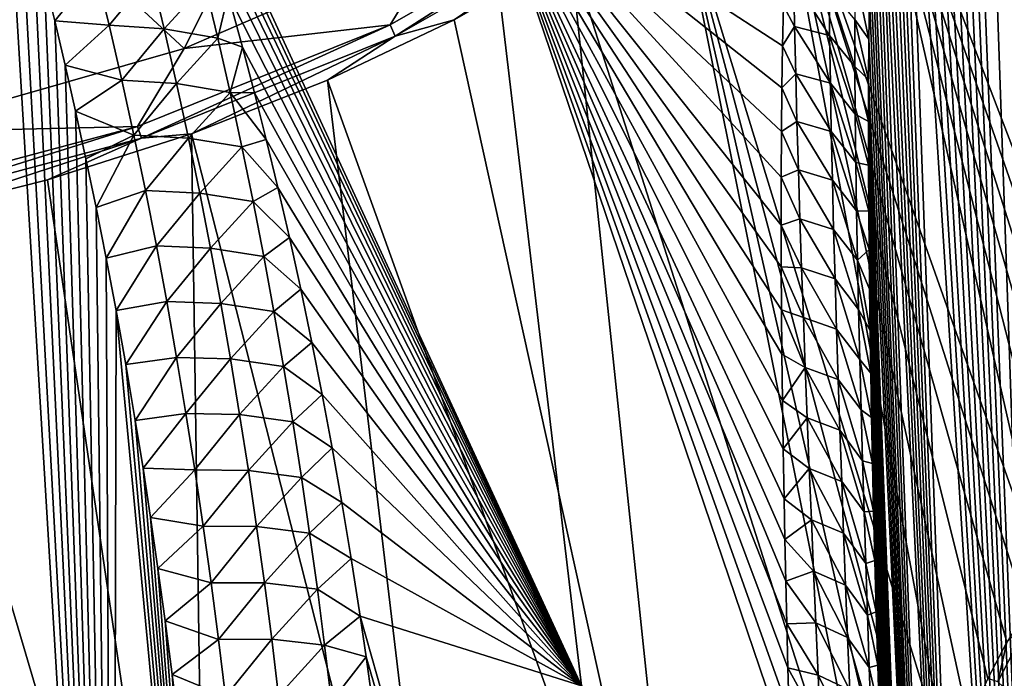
# Model space of a CAD drawing. Header units: metres. Extents: x -109 to 109, y -452 to 89.
# Tile 322 of 656: x -70 to -61, y -39 to -33. Entities that reach past the tile are written whole.
import ezdxf

# ---------------------------------------------------------------- set-up
doc = ezdxf.new("R2010")
doc.units = ezdxf.units.M
doc.layers.add('solid_K244270000C71_000', color=7, linetype='CONTINUOUS')

msp = doc.modelspace()

# ---------------------------------------------------------------- linework, layer by layer
at = {"layer": 'solid_K244270000C71_000'}
for points in [[(-58.97718, -55.41444, 51.15097), (-60.784069, -27.051796, 32.410179), (-60.918869, -27.116676, 32.857018)], [(-58.97718, -55.41444, 51.15097), (-60.652023, -27.033022, 32.029694), (-60.784069, -27.051796, 32.410179)], [(-59.983658, -54.149315, 52.726425), (-60.918869, -27.116676, 32.857018), (-61.053993, -27.238358, 33.376858)], [(-59.983658, -54.149315, 52.726425), (-58.97718, -55.41444, 51.15097), (-60.918869, -27.116676, 32.857018)], [(-59.983658, -54.149315, 52.726425), (-61.053993, -27.238358, 33.376858), (-61.120846, -27.323374, 33.665585)], [(-59.983658, -54.149315, 52.726425), (-61.120846, -27.323374, 33.665585), (-61.186813, -27.426901, 33.975063)], [(-59.983658, -54.149315, 52.726425), (-61.186813, -27.426901, 33.975063), (-61.251663, -27.549658, 34.30579)], [(-59.983658, -54.149315, 52.726425), (-61.251663, -27.549658, 34.30579), (-61.315083, -27.693823, 34.659233)], [(-59.983658, -54.149315, 52.726425), (-61.315083, -27.693823, 34.659233), (-61.376804, -27.860596, 35.036179)], [(-57.387562, -36.622383, 20.337025), (-60.989326, -28.591896, 14.632789), (-60.648296, -27.760229, 15.820533)], [(-59.983658, -54.149315, 52.726425), (-61.376804, -27.860596, 35.036179), (-61.436539, -28.051516, 35.437614)], [(-59.983658, -54.149315, 52.726425), (-61.436539, -28.051516, 35.437614), (-61.493973, -28.269049, 35.8652)], [(-59.983658, -54.149315, 52.726425), (-61.493973, -28.269049, 35.8652), (-61.548855, -28.514141, 36.31958)], [(-59.983658, -54.149315, 52.726425), (-61.548855, -28.514141, 36.31958), (-61.600842, -28.789848, 36.80278)], [(-58.252071, -37.634079, 18.09845), (-61.462685, -29.401968, 13.475886), (-60.989326, -28.591896, 14.632789)], [(-57.996342, -37.819832, 18.604387), (-58.252071, -37.634079, 18.09845), (-60.989326, -28.591896, 14.632789)], [(-57.387562, -36.622383, 20.337025), (-57.996342, -37.819832, 18.604387), (-60.989326, -28.591896, 14.632789)], [(-60.744415, -52.589005, 54.250748), (-61.600842, -28.789848, 36.80278), (-61.649651, -29.09783, 37.315857)], [(-60.744415, -52.589005, 54.250748), (-59.983658, -54.149315, 52.726425), (-61.600842, -28.789848, 36.80278)], [(-60.744415, -52.589005, 54.250748), (-61.649651, -29.09783, 37.315857), (-61.680264, -29.322237, 37.675247)], [(-60.744415, -52.589005, 54.250748), (-61.680264, -29.322237, 37.675247), (-61.709232, -29.562708, 38.049004)], [(-59.316936, -37.364437, 16.157684), (-62.064339, -30.183531, 12.359697), (-61.462685, -29.401968, 13.475886)], [(-59.08535, -37.347527, 16.555151), (-59.316936, -37.364437, 16.157684), (-61.462685, -29.401968, 13.475886)], [(-58.833576, -37.379452, 17.003521), (-59.08535, -37.347527, 16.555151), (-61.462685, -29.401968, 13.475886)], [(-58.557526, -37.470284, 17.513361), (-58.833576, -37.379452, 17.003521), (-61.462685, -29.401968, 13.475886)], [(-58.252071, -37.634079, 18.09845), (-58.557526, -37.470284, 17.513361), (-61.462685, -29.401968, 13.475886)], [(-60.744415, -52.589005, 54.250748), (-61.709232, -29.562708, 38.049004), (-61.736408, -29.820881, 38.438137)], [(-60.744415, -52.589005, 54.250748), (-61.736408, -29.820881, 38.438137), (-61.761772, -30.096169, 38.842285)], [(-60.744415, -52.589005, 54.250748), (-61.761772, -30.096169, 38.842285), (-61.785133, -30.390995, 39.262897)], [(-60.288506, -38.007084, 14.675089), (-62.78915, -30.92992, 11.293743), (-62.064339, -30.183531, 12.359697)], [(-60.10989, -37.809643, 14.922018), (-60.288506, -38.007084, 14.675089), (-62.064339, -30.183531, 12.359697)], [(-59.926003, -37.64687, 15.189382), (-60.10989, -37.809643, 14.922018), (-62.064339, -30.183531, 12.359697)], [(-59.734192, -37.517895, 15.481319), (-59.926003, -37.64687, 15.189382), (-62.064339, -30.183531, 12.359697)], [(-59.53212, -37.422665, 15.802161), (-59.734192, -37.517895, 15.481319), (-62.064339, -30.183531, 12.359697)], [(-59.316936, -37.364437, 16.157684), (-59.53212, -37.422665, 15.802161), (-62.064339, -30.183531, 12.359697)], [(-60.744415, -52.589005, 54.250748), (-61.785133, -30.390995, 39.262897), (-61.806454, -30.705305, 39.699955)], [(-64.485153, -38.917652, 52.655235), (-65.378853, -31.367165, 45.478733), (-68.362541, -30.517717, 46.628994)], [(-68.217751, -30.934954, 47.009052), (-64.485153, -38.917652, 52.655235), (-68.362541, -30.517717, 46.628994)], [(-61.027714, -51.695942, 54.988487), (-61.806454, -30.705305, 39.699955), (-61.825619, -31.040216, 40.154068)], [(-61.027714, -51.695942, 54.988487), (-60.744415, -52.589005, 54.250748), (-61.806454, -30.705305, 39.699955)], [(-68.217751, -30.934954, 47.009052), (-68.082031, -31.344378, 47.380863), (-64.485153, -38.917652, 52.655235)], [(-61.162048, -39.693371, 13.700089), (-63.630939, -31.634766, 10.28712), (-62.78915, -30.92992, 11.293743)], [(-60.985683, -39.236141, 13.859123), (-61.162048, -39.693371, 13.700089), (-62.78915, -30.92992, 11.293743)], [(-60.81118, -38.849228, 14.037766), (-60.985683, -39.236141, 13.859123), (-62.78915, -30.92992, 11.293743)], [(-60.637535, -38.52132, 14.233883), (-60.81118, -38.849228, 14.037766), (-62.78915, -30.92992, 11.293743)], [(-60.463722, -38.24271, 14.446308), (-60.637535, -38.52132, 14.233883), (-62.78915, -30.92992, 11.293743)], [(-60.288506, -38.007084, 14.675089), (-60.463722, -38.24271, 14.446308), (-62.78915, -30.92992, 11.293743)], [(-61.027714, -51.695942, 54.988487), (-61.825619, -31.040216, 40.154068), (-61.842449, -31.398016, 40.626537)], [(-69.806503, -47.888908, 59.756741), (-68.721283, -47.246174, 59.869385), (-69.686241, -31.245731, 47.276157)], [(-68.721283, -47.246174, 59.869385), (-69.563271, -31.682528, 47.668945), (-69.686241, -31.245731, 47.276157)], [(-68.077255, -33.154934, 6.608429), (-69.17234, -32.140228, 8.057579), (-67.122551, -31.252369, 9.325576)], [(-65.720901, -32.134308, 8.066035), (-68.077255, -33.154934, 6.608429), (-67.122551, -31.252369, 9.325576)], [(-68.082031, -31.344378, 47.380863), (-67.947212, -31.769817, 47.765919), (-64.485153, -38.917652, 52.655235)], [(-62.666344, -33.131886, 44.812553), (-62.658836, -32.769711, 44.372684), (-65.378853, -31.367165, 45.478733)], [(-62.671951, -33.511009, 45.264343), (-62.666344, -33.131886, 44.812553), (-65.378853, -31.367165, 45.478733)], [(-62.676228, -33.90601, 45.726959), (-62.671951, -33.511009, 45.264343), (-65.378853, -31.367165, 45.478733)], [(-62.678753, -34.318737, 46.201557), (-62.676228, -33.90601, 45.726959), (-65.378853, -31.367165, 45.478733)], [(-62.679092, -34.75119, 46.689362), (-62.678753, -34.318737, 46.201557), (-65.378853, -31.367165, 45.478733)], [(-62.677757, -35.127048, 47.10601), (-62.679092, -34.75119, 46.689362), (-65.378853, -31.367165, 45.478733)], [(-62.675468, -35.515816, 47.530769), (-62.677757, -35.127048, 47.10601), (-65.378853, -31.367165, 45.478733)], [(-62.671959, -35.918728, 47.964352), (-62.675468, -35.515816, 47.530769), (-65.378853, -31.367165, 45.478733)], [(-62.66695, -36.337139, 48.407501), (-62.671959, -35.918728, 47.964352), (-65.378853, -31.367165, 45.478733)], [(-62.660172, -36.772415, 48.860947), (-62.66695, -36.337139, 48.407501), (-65.378853, -31.367165, 45.478733)], [(-62.651932, -37.225395, 49.325397), (-62.660172, -36.772415, 48.860947), (-65.378853, -31.367165, 45.478733)], [(-62.644699, -37.592632, 49.696846), (-62.651932, -37.225395, 49.325397), (-65.378853, -31.367165, 45.478733)], [(-62.636719, -37.969933, 50.073803), (-62.644699, -37.592632, 49.696846), (-65.378853, -31.367165, 45.478733)], [(-62.627914, -38.356869, 50.455521), (-62.636719, -37.969933, 50.073803), (-65.378853, -31.367165, 45.478733)], [(-62.618195, -38.752995, 50.841263), (-62.627914, -38.356869, 50.455521), (-65.378853, -31.367165, 45.478733)], [(-62.607464, -39.157997, 51.230423), (-62.618195, -38.752995, 50.841263), (-65.378853, -31.367165, 45.478733)], [(-62.595818, -39.57428, 51.62524), (-62.607464, -39.157997, 51.230423), (-65.378853, -31.367165, 45.478733)], [(-64.485153, -38.917652, 52.655235), (-62.595818, -39.57428, 51.62524), (-65.378853, -31.367165, 45.478733)], [(-61.027714, -51.695942, 54.988487), (-61.842449, -31.398016, 40.626537), (-61.856956, -31.777876, 41.11689)], [(-68.721283, -47.246174, 59.869385), (-69.441368, -32.138092, 48.076645), (-69.563271, -31.682528, 47.668945)], [(-61.65995, -41.459511, 13.406424), (-64.58252, -32.292053, 9.348413), (-63.630939, -31.634766, 10.28712)], [(-61.521549, -40.883396, 13.460057), (-61.65995, -41.459511, 13.406424), (-63.630939, -31.634766, 10.28712)], [(-61.340626, -40.236248, 13.564997), (-61.521549, -40.883396, 13.460057), (-63.630939, -31.634766, 10.28712)], [(-61.162048, -39.693371, 13.700089), (-61.340626, -40.236248, 13.564997), (-63.630939, -31.634766, 10.28712)], [(-67.947212, -31.769817, 47.765919), (-67.813263, -32.2104, 48.162846), (-64.485153, -38.917652, 52.655235)], [(-61.027714, -51.695942, 54.988487), (-61.856956, -31.777876, 41.11689), (-61.866177, -32.079227, 41.497433)], [(-66.215431, -32.941139, 8.10292), (-64.243263, -31.80995, 9.718427), (-66.168213, -33.042389, 8.105195)], [(-65.720901, -32.134308, 8.066035), (-64.243263, -31.80995, 9.718427), (-66.215431, -32.941139, 8.10292)], [(-64.243263, -31.80995, 9.718427), (-64.18705, -31.906044, 9.728065), (-66.168213, -33.042389, 8.105195)], [(-64.18705, -31.906044, 9.728065), (-65.635773, -32.896179, 8.485635), (-66.168213, -33.042389, 8.105195)], [(-64.18705, -31.906044, 9.728065), (-64.58252, -32.292053, 9.348413), (-65.635773, -32.896179, 8.485635)], [(-68.721283, -47.246174, 59.869385), (-69.344467, -32.515583, 48.413246), (-69.441368, -32.138092, 48.076645)], [(-65.720901, -32.134308, 8.066035), (-66.215431, -32.941139, 8.10292), (-68.077255, -33.154934, 6.608429)], [(-61.027714, -51.695942, 54.988487), (-61.866177, -32.079227, 41.497433), (-61.873913, -32.395367, 41.889305)], [(-70.720398, -33.909805, 5.530361), (-71.47168, -32.796944, 7.119696), (-69.17234, -32.140228, 8.057579)], [(-68.077255, -33.154934, 6.608429), (-70.720398, -33.909805, 5.530361), (-69.17234, -32.140228, 8.057579)], [(-67.813263, -32.2104, 48.162846), (-67.680504, -32.667675, 48.573082), (-64.485153, -38.917652, 52.655235)], [(-63.504322, -42.545227, 11.878324), (-65.635773, -32.896179, 8.485635), (-64.58252, -32.292053, 9.348413)], [(-61.65995, -41.459511, 13.406424), (-63.504322, -42.545227, 11.878324), (-64.58252, -32.292053, 9.348413)], [(-61.027714, -51.695942, 54.988487), (-61.873913, -32.395367, 41.889305), (-61.880219, -32.72543, 42.292042)], [(-68.874458, -32.450161, 48.542538), (-69.344467, -32.515583, 48.413246), (-69.248093, -32.904442, 48.758976)], [(-68.874458, -32.450161, 48.542538), (-69.248093, -32.904442, 48.758976), (-68.754608, -32.944324, 48.985447)], [(-68.874458, -32.450161, 48.542538), (-68.754608, -32.944324, 48.985447), (-68.37619, -32.487015, 48.615589)], [(-68.754608, -32.944324, 48.985447), (-68.258255, -32.977989, 49.059547), (-68.37619, -32.487015, 48.615589)], [(-67.890953, -32.5742, 48.582813), (-68.37619, -32.487015, 48.615589), (-68.258255, -32.977989, 49.059547)], [(-62.013462, -32.892189, 43.205723), (-61.884968, -33.071247, 42.706547), (-62.01244, -32.471352, 42.703152)], [(-62.01244, -32.471352, 42.703152), (-61.884968, -33.071247, 42.706547), (-61.880219, -32.72543, 42.292042)], [(-68.721283, -47.246174, 59.869385), (-69.248093, -32.904442, 48.758976), (-69.344467, -32.515583, 48.413246)], [(-67.890953, -32.5742, 48.582813), (-68.258255, -32.977989, 49.059547), (-67.773682, -33.062538, 49.028236)], [(-67.890953, -32.5742, 48.582813), (-67.773682, -33.062538, 49.028236), (-67.680504, -32.667675, 48.573082)], [(-62.557713, -32.954704, 44.46542), (-62.565968, -32.530727, 43.967609), (-62.658836, -32.769711, 44.372684)], [(-62.240566, -33.037357, 44.019821), (-62.565968, -32.530727, 43.967609), (-62.557713, -32.954704, 44.46542)], [(-62.240566, -33.037357, 44.019821), (-62.245304, -32.610477, 43.518211), (-62.565968, -32.530727, 43.967609)], [(-67.773682, -33.062538, 49.028236), (-67.549294, -33.143318, 48.998158), (-67.680504, -32.667675, 48.573082)], [(-67.680504, -32.667675, 48.573082), (-67.549294, -33.143318, 48.998158), (-64.485153, -38.917652, 52.655235)], [(-62.01228, -33.318058, 43.704098), (-62.245304, -32.610477, 43.518211), (-62.240566, -33.037357, 44.019821)], [(-62.01228, -33.318058, 43.704098), (-62.013462, -32.892189, 43.205723), (-62.245304, -32.610477, 43.518211)], [(-61.027714, -51.695942, 54.988487), (-61.880219, -32.72543, 42.292042), (-61.884968, -33.071247, 42.706547)], [(-62.557713, -32.954704, 44.46542), (-62.658836, -32.769711, 44.372684), (-62.666344, -33.131886, 44.812553)], [(-68.721283, -47.246174, 59.869385), (-69.15258, -33.306007, 49.114635), (-69.248093, -32.904442, 48.758976)], [(-68.754608, -32.944324, 48.985447), (-69.248093, -32.904442, 48.758976), (-69.15258, -33.306007, 49.114635)], [(-63.504322, -42.545227, 11.878324), (-66.781723, -33.441986, 7.706139), (-65.635773, -32.896179, 8.485635)], [(-66.168213, -33.042389, 8.105195), (-65.635773, -32.896179, 8.485635), (-66.781723, -33.441986, 7.706139)], [(-62.013462, -32.892189, 43.205723), (-61.888058, -33.434364, 43.133575), (-61.884968, -33.071247, 42.706547)], [(-62.01228, -33.318058, 43.704098), (-61.888058, -33.434364, 43.133575), (-62.013462, -32.892189, 43.205723)], [(-68.754608, -32.944324, 48.985447), (-69.15258, -33.306007, 49.114635), (-68.640305, -33.440388, 49.42778)], [(-68.754608, -32.944324, 48.985447), (-68.640305, -33.440388, 49.42778), (-68.258255, -32.977989, 49.059547)], [(-68.640305, -33.440388, 49.42778), (-68.145767, -33.47081, 49.50272), (-68.258255, -32.977989, 49.059547)], [(-68.500099, -33.858704, 6.792501), (-66.215431, -32.941139, 8.10292), (-68.463295, -33.964146, 6.788789)], [(-68.077255, -33.154934, 6.608429), (-66.215431, -32.941139, 8.10292), (-68.500099, -33.858704, 6.792501)], [(-66.215431, -32.941139, 8.10292), (-66.168213, -33.042389, 8.105195), (-68.463295, -33.964146, 6.788789)], [(-67.773682, -33.062538, 49.028236), (-68.258255, -32.977989, 49.059547), (-68.145767, -33.47081, 49.50272)], [(-62.547768, -33.38316, 44.958847), (-62.557713, -32.954704, 44.46542), (-62.666344, -33.131886, 44.812553)], [(-62.233944, -33.468948, 44.517124), (-62.557713, -32.954704, 44.46542), (-62.547768, -33.38316, 44.958847)], [(-62.233944, -33.468948, 44.517124), (-62.240566, -33.037357, 44.019821), (-62.557713, -32.954704, 44.46542)], [(-66.168213, -33.042389, 8.105195), (-68.010597, -33.924824, 7.016579), (-68.463295, -33.964146, 6.788789)], [(-67.773682, -33.062538, 49.028236), (-68.145767, -33.47081, 49.50272), (-67.661842, -33.552696, 49.472694)], [(-66.168213, -33.042389, 8.105195), (-66.781723, -33.441986, 7.706139), (-68.010597, -33.924824, 7.016579)], [(-67.773682, -33.062538, 49.028236), (-67.661842, -33.552696, 49.472694), (-67.549294, -33.143318, 48.998158)], [(-62.009087, -33.748722, 44.198402), (-62.240566, -33.037357, 44.019821), (-62.233944, -33.468948, 44.517124)], [(-62.009087, -33.748722, 44.198402), (-62.01228, -33.318058, 43.704098), (-62.240566, -33.037357, 44.019821)], [(-61.027714, -51.695942, 54.988487), (-61.884968, -33.071247, 42.706547), (-61.888058, -33.434364, 43.133575)], [(-68.077255, -33.154934, 6.608429), (-68.500099, -33.858704, 6.792501), (-70.720398, -33.909805, 5.530361)], [(-67.661842, -33.552696, 49.472694), (-67.441284, -33.553997, 49.363739), (-67.549294, -33.143318, 48.998158)], [(-67.549294, -33.143318, 48.998158), (-67.441284, -33.553997, 49.363739), (-64.485153, -38.917652, 52.655235)], [(-62.547768, -33.38316, 44.958847), (-62.666344, -33.131886, 44.812553), (-62.671951, -33.511009, 45.264343)], [(-68.721283, -47.246174, 59.869385), (-69.058281, -33.721615, 49.481018), (-69.15258, -33.306007, 49.114635)], [(-68.640305, -33.440388, 49.42778), (-69.15258, -33.306007, 49.114635), (-69.058281, -33.721615, 49.481018)], [(-62.536304, -33.815899, 45.448048), (-62.547768, -33.38316, 44.958847), (-62.671951, -33.511009, 45.264343)], [(-62.225613, -33.905033, 45.010254), (-62.547768, -33.38316, 44.958847), (-62.536304, -33.815899, 45.448048)], [(-62.225613, -33.905033, 45.010254), (-62.233944, -33.468948, 44.517124), (-62.547768, -33.38316, 44.958847)], [(-62.01228, -33.318058, 43.704098), (-61.889591, -33.813335, 43.572445), (-61.888058, -33.434364, 43.133575)], [(-62.009087, -33.748722, 44.198402), (-61.889591, -33.813335, 43.572445), (-62.01228, -33.318058, 43.704098)], [(-68.640305, -33.440388, 49.42778), (-69.058281, -33.721615, 49.481018), (-68.531334, -33.938301, 49.869461)], [(-68.640305, -33.440388, 49.42778), (-68.531334, -33.938301, 49.869461), (-68.145767, -33.47081, 49.50272)], [(-68.531334, -33.938301, 49.869461), (-68.038551, -33.965446, 49.945049), (-68.145767, -33.47081, 49.50272)], [(-67.661842, -33.552696, 49.472694), (-68.145767, -33.47081, 49.50272), (-68.038551, -33.965446, 49.945049)], [(-65.583885, -43.466705, 10.562316), (-68.010597, -33.924824, 7.016579), (-66.781723, -33.441986, 7.706139)], [(-63.504322, -42.545227, 11.878324), (-65.583885, -43.466705, 10.562316), (-66.781723, -33.441986, 7.706139)], [(-62.004059, -34.183956, 44.688744), (-62.233944, -33.468948, 44.517124), (-62.225613, -33.905033, 45.010254)], [(-62.004059, -34.183956, 44.688744), (-62.009087, -33.748722, 44.198402), (-62.233944, -33.468948, 44.517124)], [(-61.242725, -50.725632, 55.706089), (-61.888058, -33.434364, 43.133575), (-61.889591, -33.813335, 43.572445)], [(-61.242725, -50.725632, 55.706089), (-61.027714, -51.695942, 54.988487), (-61.888058, -33.434364, 43.133575)], [(-67.661842, -33.552696, 49.472694), (-68.038551, -33.965446, 49.945049), (-67.555252, -34.044643, 49.916138)], [(-67.661842, -33.552696, 49.472694), (-67.33445, -33.976688, 49.738232), (-67.441284, -33.553997, 49.363739)], [(-67.661842, -33.552696, 49.472694), (-67.555252, -34.044643, 49.916138), (-67.33445, -33.976688, 49.738232)], [(-67.441284, -33.553997, 49.363739), (-67.33445, -33.976688, 49.738232), (-64.485153, -38.917652, 52.655235)], [(-62.536304, -33.815899, 45.448048), (-62.671951, -33.511009, 45.264343), (-62.676228, -33.90601, 45.726959)], [(-68.721283, -47.246174, 59.869385), (-68.96508, -34.150909, 49.857906), (-69.058281, -33.721615, 49.481018)], [(-68.531334, -33.938301, 49.869461), (-69.058281, -33.721615, 49.481018), (-68.96508, -34.150909, 49.857906)], [(-62.523476, -34.252739, 45.933155), (-62.536304, -33.815899, 45.448048), (-62.676228, -33.90601, 45.726959)], [(-62.21574, -34.345406, 45.499344), (-62.536304, -33.815899, 45.448048), (-62.523476, -34.252739, 45.933155)], [(-62.21574, -34.345406, 45.499344), (-62.225613, -33.905033, 45.010254), (-62.536304, -33.815899, 45.448048)], [(-62.009087, -33.748722, 44.198402), (-61.889458, -34.209705, 44.023838), (-61.889591, -33.813335, 43.572445)], [(-62.004059, -34.183956, 44.688744), (-61.889458, -34.209705, 44.023838), (-62.009087, -33.748722, 44.198402)], [(-61.242725, -50.725632, 55.706089), (-61.889591, -33.813335, 43.572445), (-61.889458, -34.209705, 44.023838)], [(-71.02784, -34.534767, 5.826985), (-68.500099, -33.858704, 6.792501), (-71.002571, -34.643307, 5.818845)], [(-70.720398, -33.909805, 5.530361), (-68.500099, -33.858704, 6.792501), (-71.02784, -34.534767, 5.826985)], [(-68.500099, -33.858704, 6.792501), (-68.463295, -33.964146, 6.788789), (-71.002571, -34.643307, 5.818845)], [(-62.523476, -34.252739, 45.933155), (-62.676228, -33.90601, 45.726959), (-62.678753, -34.318737, 46.201557)], [(-61.997372, -34.623543, 45.17524), (-62.225613, -33.905033, 45.010254), (-62.21574, -34.345406, 45.499344)], [(-61.997372, -34.623543, 45.17524), (-62.004059, -34.183956, 44.688744), (-62.225613, -33.905033, 45.010254)], [(-68.463295, -33.964146, 6.788789), (-70.674515, -34.685658, 5.929994), (-71.002571, -34.643307, 5.818845)], [(-68.463295, -33.964146, 6.788789), (-69.31189, -34.340561, 6.422843), (-70.674515, -34.685658, 5.929994)], [(-67.859665, -44.220345, 9.486009), (-69.31189, -34.340561, 6.422843), (-68.010597, -33.924824, 7.016579)], [(-68.463295, -33.964146, 6.788789), (-68.010597, -33.924824, 7.016579), (-69.31189, -34.340561, 6.422843)], [(-68.531334, -33.938301, 49.869461), (-68.96508, -34.150909, 49.857906), (-68.872742, -34.593063, 50.244781)], [(-68.531334, -33.938301, 49.869461), (-68.872742, -34.593063, 50.244781), (-68.427536, -34.43803, 50.310421)], [(-68.531334, -33.938301, 49.869461), (-68.427536, -34.43803, 50.310421), (-68.038551, -33.965446, 49.945049)], [(-68.427536, -34.43803, 50.310421), (-67.936432, -34.461864, 50.386475), (-68.038551, -33.965446, 49.945049)], [(-67.555252, -34.044643, 49.916138), (-68.038551, -33.965446, 49.945049), (-67.936432, -34.461864, 50.386475)], [(-65.583885, -43.466705, 10.562316), (-67.859665, -44.220345, 9.486009), (-68.010597, -33.924824, 7.016579)], [(-67.555252, -34.044643, 49.916138), (-67.228996, -34.412598, 50.122726), (-67.33445, -33.976688, 49.738232)], [(-67.33445, -33.976688, 49.738232), (-67.228996, -34.412598, 50.122726), (-64.485153, -38.917652, 52.655235)], [(-67.555252, -34.044643, 49.916138), (-67.936432, -34.461864, 50.386475), (-67.453735, -34.538361, 50.358521)], [(-67.555252, -34.044643, 49.916138), (-67.453735, -34.538361, 50.358521), (-67.228996, -34.412598, 50.122726)], [(-68.721283, -47.246174, 59.869385), (-68.872742, -34.593063, 50.244781), (-68.96508, -34.150909, 49.857906)], [(-62.004059, -34.183956, 44.688744), (-61.887535, -34.625828, 44.488827), (-61.889458, -34.209705, 44.023838)], [(-61.997372, -34.623543, 45.17524), (-61.887535, -34.625828, 44.488827), (-62.004059, -34.183956, 44.688744)], [(-62.509415, -34.693542, 46.414276), (-62.523476, -34.252739, 45.933155), (-62.678753, -34.318737, 46.201557)], [(-62.204468, -34.789902, 45.984505), (-62.523476, -34.252739, 45.933155), (-62.509415, -34.693542, 46.414276)], [(-62.204468, -34.789902, 45.984505), (-62.21574, -34.345406, 45.499344), (-62.523476, -34.252739, 45.933155)], [(-61.242725, -50.725632, 55.706089), (-61.889458, -34.209705, 44.023838), (-61.887535, -34.625828, 44.488827)], [(-67.859665, -44.220345, 9.486009), (-70.674515, -34.685658, 5.929994), (-69.31189, -34.340561, 6.422843)], [(-62.509415, -34.693542, 46.414276), (-62.678753, -34.318737, 46.201557), (-62.679092, -34.75119, 46.689362)], [(-61.98917, -35.06731, 45.657974), (-62.21574, -34.345406, 45.499344), (-62.204468, -34.789902, 45.984505)], [(-61.98917, -35.06731, 45.657974), (-61.997372, -34.623543, 45.17524), (-62.21574, -34.345406, 45.499344)], [(-68.427536, -34.43803, 50.310421), (-68.872742, -34.593063, 50.244781), (-68.781754, -35.049755, 50.642609)], [(-68.427536, -34.43803, 50.310421), (-68.781754, -35.049755, 50.642609), (-68.328735, -34.939537, 50.750591)], [(-68.427536, -34.43803, 50.310421), (-68.328735, -34.939537, 50.750591), (-67.936432, -34.461864, 50.386475)], [(-67.453735, -34.538361, 50.358521), (-67.125175, -34.863056, 50.518387), (-67.228996, -34.412598, 50.122726)], [(-67.228996, -34.412598, 50.122726), (-67.125175, -34.863056, 50.518387), (-64.485153, -38.917652, 52.655235)], [(-68.328735, -34.939537, 50.750591), (-67.839241, -34.960037, 50.826942), (-67.936432, -34.461864, 50.386475)], [(-67.453735, -34.538361, 50.358521), (-67.936432, -34.461864, 50.386475), (-67.839241, -34.960037, 50.826942)], [(-67.453735, -34.538361, 50.358521), (-67.839241, -34.960037, 50.826942), (-67.357124, -35.033821, 50.799797)], [(-67.453735, -34.538361, 50.358521), (-67.357124, -35.033821, 50.799797), (-67.125175, -34.863056, 50.518387)], [(-68.721283, -47.246174, 59.869385), (-68.781754, -35.049755, 50.642609), (-68.872742, -34.593063, 50.244781)], [(-61.997372, -34.623543, 45.17524), (-61.884747, -34.972408, 44.870392), (-61.887535, -34.625828, 44.488827)], [(-61.98917, -35.06731, 45.657974), (-61.884747, -34.972408, 44.870392), (-61.997372, -34.623543, 45.17524)], [(-61.242725, -50.725632, 55.706089), (-61.887535, -34.625828, 44.488827), (-61.884747, -34.972408, 44.870392)], [(-67.859665, -44.220345, 9.486009), (-70.290756, -44.792595, 8.668748), (-70.674515, -34.685658, 5.929994)], [(-62.49424, -35.138165, 46.891518), (-62.509415, -34.693542, 46.414276), (-62.679092, -34.75119, 46.689362)], [(-62.191933, -35.238377, 46.46582), (-62.509415, -34.693542, 46.414276), (-62.49424, -35.138165, 46.891518)], [(-62.191933, -35.238377, 46.46582), (-62.204468, -34.789902, 45.984505), (-62.509415, -34.693542, 46.414276)], [(-62.49424, -35.138165, 46.891518), (-62.679092, -34.75119, 46.689362), (-62.677757, -35.127048, 47.10601)], [(-61.97958, -35.515102, 46.137028), (-62.204468, -34.789902, 45.984505), (-62.191933, -35.238377, 46.46582)], [(-61.97958, -35.515102, 46.137028), (-61.98917, -35.06731, 45.657974), (-62.204468, -34.789902, 45.984505)], [(-67.357124, -35.033821, 50.799797), (-67.023247, -35.329403, 50.926338), (-67.125175, -34.863056, 50.518387)], [(-67.125175, -34.863056, 50.518387), (-67.023247, -35.329403, 50.926338), (-64.485153, -38.917652, 52.655235)], [(-68.328735, -34.939537, 50.750591), (-68.781754, -35.049755, 50.642609), (-68.692581, -35.52269, 51.052368)], [(-68.328735, -34.939537, 50.750591), (-68.692581, -35.52269, 51.052368), (-68.234787, -35.442791, 51.189907)], [(-68.328735, -34.939537, 50.750591), (-68.234787, -35.442791, 51.189907), (-67.839241, -34.960037, 50.826942)], [(-68.234787, -35.442791, 51.189907), (-67.746819, -35.459938, 51.266392), (-67.839241, -34.960037, 50.826942)], [(-67.357124, -35.033821, 50.799797), (-67.839241, -34.960037, 50.826942), (-67.746819, -35.459938, 51.266392)], [(-61.98917, -35.06731, 45.657974), (-61.880867, -35.330914, 45.260342), (-61.884747, -34.972408, 44.870392)], [(-61.242725, -50.725632, 55.706089), (-61.884747, -34.972408, 44.870392), (-61.880867, -35.330914, 45.260342)], [(-68.721283, -47.246174, 59.869385), (-68.692581, -35.52269, 51.052368), (-68.781754, -35.049755, 50.642609)], [(-67.357124, -35.033821, 50.799797), (-67.746819, -35.459938, 51.266392), (-67.265259, -35.531002, 51.239918)], [(-67.357124, -35.033821, 50.799797), (-67.265259, -35.531002, 51.239918), (-67.023247, -35.329403, 50.926338)], [(-61.98917, -35.06731, 45.657974), (-61.875816, -35.702824, 45.659267), (-61.880867, -35.330914, 45.260342)], [(-61.97958, -35.515102, 46.137028), (-61.875816, -35.702824, 45.659267), (-61.98917, -35.06731, 45.657974)], [(-62.478081, -35.586472, 47.364979), (-62.677757, -35.127048, 47.10601), (-62.675468, -35.515816, 47.530769)], [(-62.478081, -35.586472, 47.364979), (-62.49424, -35.138165, 46.891518), (-62.677757, -35.127048, 47.10601)], [(-62.178253, -35.690678, 46.94339), (-62.49424, -35.138165, 46.891518), (-62.478081, -35.586472, 47.364979)], [(-62.178253, -35.690678, 46.94339), (-62.191933, -35.238377, 46.46582), (-62.49424, -35.138165, 46.891518)], [(-61.968739, -35.96677, 46.612476), (-62.191933, -35.238377, 46.46582), (-62.178253, -35.690678, 46.94339)], [(-61.968739, -35.96677, 46.612476), (-61.97958, -35.515102, 46.137028), (-62.191933, -35.238377, 46.46582)], [(-67.265259, -35.531002, 51.239918), (-66.922958, -35.81271, 51.347069), (-67.023247, -35.329403, 50.926338)], [(-67.023247, -35.329403, 50.926338), (-66.922958, -35.81271, 51.347069), (-64.485153, -38.917652, 52.655235)], [(-61.242725, -50.725632, 55.706089), (-61.880867, -35.330914, 45.260342), (-61.875816, -35.702824, 45.659267)], [(-68.721283, -47.246174, 59.869385), (-67.653954, -46.491802, 59.997219), (-68.692581, -35.52269, 51.052368)], [(-68.234787, -35.442791, 51.189907), (-68.692581, -35.52269, 51.052368), (-68.60527, -36.012253, 51.47427)], [(-67.653954, -46.491802, 59.997219), (-68.60527, -36.012253, 51.47427), (-68.692581, -35.52269, 51.052368)], [(-68.234787, -35.442791, 51.189907), (-68.60527, -36.012253, 51.47427), (-68.145538, -35.947758, 51.628304)], [(-68.234787, -35.442791, 51.189907), (-68.145538, -35.947758, 51.628304), (-67.746819, -35.459938, 51.266392)], [(-68.145538, -35.947758, 51.628304), (-67.659035, -35.961536, 51.704781), (-67.746819, -35.459938, 51.266392)], [(-67.265259, -35.531002, 51.239918), (-67.746819, -35.459938, 51.266392), (-67.659035, -35.961536, 51.704781)], [(-62.46104, -36.038345, 47.834747), (-62.675468, -35.515816, 47.530769), (-62.671959, -35.918728, 47.964352)], [(-62.46104, -36.038345, 47.834747), (-62.478081, -35.586472, 47.364979), (-62.675468, -35.515816, 47.530769)], [(-61.97958, -35.515102, 46.137028), (-61.869522, -36.089607, 46.067776), (-61.875816, -35.702824, 45.659267)], [(-61.968739, -35.96677, 46.612476), (-61.869522, -36.089607, 46.067776), (-61.97958, -35.515102, 46.137028)], [(-67.265259, -35.531002, 51.239918), (-67.659035, -35.961536, 51.704781), (-67.178009, -36.029884, 51.678841)], [(-67.265259, -35.531002, 51.239918), (-67.178009, -36.029884, 51.678841), (-66.922958, -35.81271, 51.347069)], [(-62.163559, -36.146675, 47.417297), (-62.478081, -35.586472, 47.364979), (-62.46104, -36.038345, 47.834747)], [(-62.163559, -36.146675, 47.417297), (-62.178253, -35.690678, 46.94339), (-62.478081, -35.586472, 47.364979)], [(-61.95676, -36.422165, 47.084393), (-62.178253, -35.690678, 46.94339), (-62.163559, -36.146675, 47.417297)], [(-61.95676, -36.422165, 47.084393), (-61.968739, -35.96677, 46.612476), (-62.178253, -35.690678, 46.94339)], [(-61.242725, -50.725632, 55.706089), (-61.875816, -35.702824, 45.659267), (-61.869522, -36.089607, 46.067776)], [(-67.178009, -36.029884, 51.678841), (-66.830284, -36.281883, 51.753254), (-66.922958, -35.81271, 51.347069)], [(-66.922958, -35.81271, 51.347069), (-66.830284, -36.281883, 51.753254), (-64.485153, -38.917652, 52.655235)], [(-68.145538, -35.947758, 51.628304), (-68.60527, -36.012253, 51.47427), (-68.519287, -36.516762, 51.907345)], [(-68.145538, -35.947758, 51.628304), (-68.519287, -36.516762, 51.907345), (-68.060875, -36.454411, 52.065735)], [(-68.145538, -35.947758, 51.628304), (-68.060875, -36.454411, 52.065735), (-67.659035, -35.961536, 51.704781)], [(-68.060875, -36.454411, 52.065735), (-67.575768, -36.464821, 52.142063), (-67.659035, -35.961536, 51.704781)], [(-67.178009, -36.029884, 51.678841), (-67.659035, -35.961536, 51.704781), (-67.575768, -36.464821, 52.142063)], [(-62.46104, -36.038345, 47.834747), (-62.671959, -35.918728, 47.964352), (-62.66695, -36.337139, 48.407501)], [(-61.968739, -35.96677, 46.612476), (-61.862026, -36.490852, 46.48571), (-61.869522, -36.089607, 46.067776)], [(-61.95676, -36.422165, 47.084393), (-61.862026, -36.490852, 46.48571), (-61.968739, -35.96677, 46.612476)], [(-67.653954, -46.491802, 59.997219), (-68.519287, -36.516762, 51.907345), (-68.60527, -36.012253, 51.47427)], [(-67.178009, -36.029884, 51.678841), (-67.575768, -36.464821, 52.142063), (-67.095261, -36.530453, 52.116528)], [(-67.178009, -36.029884, 51.678841), (-67.095261, -36.530453, 52.116528), (-66.830284, -36.281883, 51.753254)], [(-62.443207, -36.49369, 48.300892), (-62.46104, -36.038345, 47.834747), (-62.66695, -36.337139, 48.407501)], [(-62.147934, -36.606258, 47.887608), (-62.46104, -36.038345, 47.834747), (-62.443207, -36.49369, 48.300892)], [(-62.147934, -36.606258, 47.887608), (-62.163559, -36.146675, 47.417297), (-62.46104, -36.038345, 47.834747)], [(-61.242725, -50.725632, 55.706089), (-61.869522, -36.089607, 46.067776), (-61.862026, -36.490852, 46.48571)], [(-61.943752, -36.88118, 47.55283), (-62.163559, -36.146675, 47.417297), (-62.147934, -36.606258, 47.887608)], [(-61.943752, -36.88118, 47.55283), (-61.95676, -36.422165, 47.084393), (-62.163559, -36.146675, 47.417297)], [(-67.095261, -36.530453, 52.116528), (-66.739784, -36.764423, 52.1688), (-66.830284, -36.281883, 51.753254)], [(-66.830284, -36.281883, 51.753254), (-66.739784, -36.764423, 52.1688), (-64.485153, -38.917652, 52.655235)], [(-62.443207, -36.49369, 48.300892), (-62.66695, -36.337139, 48.407501), (-62.660172, -36.772415, 48.860947)], [(-68.060875, -36.454411, 52.065735), (-68.519287, -36.516762, 51.907345), (-68.449104, -36.949894, 52.277435)], [(-68.060875, -36.454411, 52.065735), (-68.449104, -36.949894, 52.277435), (-67.98069, -36.96273, 52.502151)], [(-68.060875, -36.454411, 52.065735), (-67.98069, -36.96273, 52.502151), (-67.575768, -36.464821, 52.142063)], [(-67.98069, -36.96273, 52.502151), (-67.496902, -36.969761, 52.578194), (-67.575768, -36.464821, 52.142063)], [(-67.095261, -36.530453, 52.116528), (-67.575768, -36.464821, 52.142063), (-67.496902, -36.969761, 52.578194)], [(-62.424675, -36.952412, 48.763481), (-62.443207, -36.49369, 48.300892), (-62.660172, -36.772415, 48.860947)], [(-62.131485, -37.069328, 48.354382), (-62.443207, -36.49369, 48.300892), (-62.424675, -36.952412, 48.763481)], [(-62.131485, -37.069328, 48.354382), (-62.147934, -36.606258, 47.887608), (-62.443207, -36.49369, 48.300892)], [(-61.95676, -36.422165, 47.084393), (-61.853394, -36.905636, 46.912685), (-61.862026, -36.490852, 46.48571)], [(-61.943752, -36.88118, 47.55283), (-61.853394, -36.905636, 46.912685), (-61.95676, -36.422165, 47.084393)], [(-61.242725, -50.725632, 55.706089), (-61.862026, -36.490852, 46.48571), (-61.853394, -36.905636, 46.912685)], [(-67.653954, -46.491802, 59.997219), (-68.449104, -36.949894, 52.277435), (-68.519287, -36.516762, 51.907345)], [(-67.095261, -36.530453, 52.116528), (-67.496902, -36.969761, 52.578194), (-67.016884, -37.032688, 52.552944)], [(-67.095261, -36.530453, 52.116528), (-67.016884, -37.032688, 52.552944), (-66.739784, -36.764423, 52.1688)], [(-61.929802, -37.343708, 48.017849), (-62.147934, -36.606258, 47.887608), (-62.131485, -37.069328, 48.354382)], [(-61.929802, -37.343708, 48.017849), (-61.943752, -36.88118, 47.55283), (-62.147934, -36.606258, 47.887608)], [(-67.016884, -37.032688, 52.552944), (-66.652092, -37.259277, 52.592743), (-66.739784, -36.764423, 52.1688)], [(-66.739784, -36.764423, 52.1688), (-66.652092, -37.259277, 52.592743), (-64.485153, -38.917652, 52.655235)], [(-62.424675, -36.952412, 48.763481), (-62.660172, -36.772415, 48.860947), (-62.651932, -37.225395, 49.325397)], [(-61.943752, -36.88118, 47.55283), (-61.843533, -37.335838, 47.349422), (-61.853394, -36.905636, 46.912685)], [(-61.929802, -37.343708, 48.017849), (-61.843533, -37.335838, 47.349422), (-61.943752, -36.88118, 47.55283)], [(-61.242725, -50.725632, 55.706089), (-61.853394, -36.905636, 46.912685), (-61.843533, -37.335838, 47.349422)], [(-67.653954, -46.491802, 59.997219), (-68.380699, -37.395809, 52.656521), (-68.449104, -36.949894, 52.277435)], [(-67.98069, -36.96273, 52.502151), (-68.449104, -36.949894, 52.277435), (-68.380699, -37.395809, 52.656521)], [(-67.98069, -36.96273, 52.502151), (-68.380699, -37.395809, 52.656521), (-67.904861, -37.472691, 52.937496)], [(-67.98069, -36.96273, 52.502151), (-67.904861, -37.472691, 52.937496), (-67.496902, -36.969761, 52.578194)], [(-67.904861, -37.472691, 52.937496), (-67.422325, -37.476345, 53.01313), (-67.496902, -36.969761, 52.578194)], [(-67.016884, -37.032688, 52.552944), (-67.496902, -36.969761, 52.578194), (-67.422325, -37.476345, 53.01313)], [(-67.016884, -37.032688, 52.552944), (-67.422325, -37.476345, 53.01313), (-66.942772, -37.536575, 52.988049)], [(-67.016884, -37.032688, 52.552944), (-66.942772, -37.536575, 52.988049), (-66.652092, -37.259277, 52.592743)], [(-62.405537, -37.414406, 49.22258), (-62.424675, -36.952412, 48.763481), (-62.651932, -37.225395, 49.325397)], [(-62.1143, -37.535778, 48.81768), (-62.424675, -36.952412, 48.763481), (-62.405537, -37.414406, 49.22258)], [(-62.1143, -37.535778, 48.81768), (-62.131485, -37.069328, 48.354382), (-62.424675, -36.952412, 48.763481)], [(-61.915009, -37.809639, 48.479492), (-62.131485, -37.069328, 48.354382), (-62.1143, -37.535778, 48.81768)], [(-61.915009, -37.809639, 48.479492), (-61.929802, -37.343708, 48.017849), (-62.131485, -37.069328, 48.354382)], [(-66.942772, -37.536575, 52.988049), (-66.567818, -37.765381, 53.024124), (-66.652092, -37.259277, 52.592743)], [(-66.652092, -37.259277, 52.592743), (-66.567818, -37.765381, 53.024124), (-64.485153, -38.917652, 52.655235)], [(-62.405537, -37.414406, 49.22258), (-62.651932, -37.225395, 49.325397), (-62.644699, -37.592632, 49.696846)], [(-61.929802, -37.343708, 48.017849), (-61.832371, -37.783352, 47.796635), (-61.843533, -37.335838, 47.349422)], [(-61.915009, -37.809639, 48.479492), (-61.832371, -37.783352, 47.796635), (-61.929802, -37.343708, 48.017849)], [(-61.386219, -49.67606, 56.39986), (-61.843533, -37.335838, 47.349422), (-61.832371, -37.783352, 47.796635)], [(-61.386219, -49.67606, 56.39986), (-61.242725, -50.725632, 55.706089), (-61.843533, -37.335838, 47.349422)], [(-67.653954, -46.491802, 59.997219), (-68.314461, -37.855659, 53.045177), (-68.380699, -37.395809, 52.656521)], [(-67.904861, -37.472691, 52.937496), (-68.380699, -37.395809, 52.656521), (-68.314461, -37.855659, 53.045177)], [(-67.904861, -37.472691, 52.937496), (-68.314461, -37.855659, 53.045177), (-67.83329, -37.984268, 53.371723)], [(-67.904861, -37.472691, 52.937496), (-67.83329, -37.984268, 53.371723), (-67.422325, -37.476345, 53.01313)], [(-67.83329, -37.984268, 53.371723), (-67.351944, -37.984547, 53.446827), (-67.422325, -37.476345, 53.01313)], [(-66.942772, -37.536575, 52.988049), (-67.422325, -37.476345, 53.01313), (-67.351944, -37.984547, 53.446827)], [(-62.385864, -37.879593, 49.678249), (-62.405537, -37.414406, 49.22258), (-62.644699, -37.592632, 49.696846)], [(-62.096466, -38.005508, 49.277565), (-62.405537, -37.414406, 49.22258), (-62.385864, -37.879593, 49.678249)], [(-62.096466, -38.005508, 49.277565), (-62.1143, -37.535778, 48.81768), (-62.405537, -37.414406, 49.22258)], [(-66.942772, -37.536575, 52.988049), (-67.351944, -37.984547, 53.446827), (-66.872833, -38.042095, 53.421806)], [(-66.942772, -37.536575, 52.988049), (-66.872833, -38.042095, 53.421806), (-66.567818, -37.765381, 53.024124)], [(-61.899464, -38.278873, 48.937817), (-62.1143, -37.535778, 48.81768), (-62.096466, -38.005508, 49.277565)], [(-61.899464, -38.278873, 48.937817), (-61.915009, -37.809639, 48.479492), (-62.1143, -37.535778, 48.81768)], [(-62.385864, -37.879593, 49.678249), (-62.644699, -37.592632, 49.696846), (-62.636719, -37.969933, 50.073803)], [(-66.872833, -38.042095, 53.421806), (-66.486687, -38.285355, 53.464947), (-66.567818, -37.765381, 53.024124)], [(-66.567818, -37.765381, 53.024124), (-66.486687, -38.285355, 53.464947), (-64.485153, -38.917652, 52.655235)], [(-61.915009, -37.809639, 48.479492), (-61.819912, -38.248585, 48.254539), (-61.832371, -37.783352, 47.796635)], [(-61.899464, -38.278873, 48.937817), (-61.819912, -38.248585, 48.254539), (-61.915009, -37.809639, 48.479492)], [(-61.386219, -49.67606, 56.39986), (-61.832371, -37.783352, 47.796635), (-61.819912, -38.248585, 48.254539)], [(-67.653954, -46.491802, 59.997219), (-68.249916, -38.328068, 53.442631), (-68.314461, -37.855659, 53.045177)], [(-67.83329, -37.984268, 53.371723), (-68.314461, -37.855659, 53.045177), (-68.249916, -38.328068, 53.442631)], [(-62.365726, -38.347904, 50.130531), (-62.385864, -37.879593, 49.678249), (-62.636719, -37.969933, 50.073803)], [(-62.078056, -38.478451, 49.734074), (-62.385864, -37.879593, 49.678249), (-62.365726, -38.347904, 50.130531)], [(-62.078056, -38.478451, 49.734074), (-62.096466, -38.005508, 49.277565), (-62.385864, -37.879593, 49.678249)], [(-67.83329, -37.984268, 53.371723), (-68.249916, -38.328068, 53.442631), (-67.7659, -38.497444, 53.804794)], [(-67.83329, -37.984268, 53.371723), (-67.7659, -38.497444, 53.804794), (-67.351944, -37.984547, 53.446827)], [(-67.7659, -38.497444, 53.804794), (-67.285667, -38.494358, 53.879257), (-67.351944, -37.984547, 53.446827)], [(-66.872833, -38.042095, 53.421806), (-67.351944, -37.984547, 53.446827), (-67.285667, -38.494358, 53.879257)], [(-62.365726, -38.347904, 50.130531), (-62.636719, -37.969933, 50.073803), (-62.627914, -38.356869, 50.455521)], [(-61.883232, -38.751335, 49.392853), (-62.096466, -38.005508, 49.277565), (-62.078056, -38.478451, 49.734074)], [(-61.883232, -38.751335, 49.392853), (-61.899464, -38.278873, 48.937817), (-62.096466, -38.005508, 49.277565)], [(-66.872833, -38.042095, 53.421806), (-67.285667, -38.494358, 53.879257), (-66.806976, -38.54924, 53.854191)], [(-66.872833, -38.042095, 53.421806), (-66.806976, -38.54924, 53.854191), (-66.486687, -38.285355, 53.464947)], [(-61.899464, -38.278873, 48.937817), (-61.806286, -38.729645, 48.722477), (-61.819912, -38.248585, 48.254539)], [(-61.883232, -38.751335, 49.392853), (-61.806286, -38.729645, 48.722477), (-61.899464, -38.278873, 48.937817)], [(-61.386219, -49.67606, 56.39986), (-61.819912, -38.248585, 48.254539), (-61.806286, -38.729645, 48.722477)], [(-67.653954, -46.491802, 59.997219), (-68.186874, -38.812534, 53.84861), (-68.249916, -38.328068, 53.442631)], [(-67.7659, -38.497444, 53.804794), (-68.249916, -38.328068, 53.442631), (-68.186874, -38.812534, 53.84861)], [(-66.806976, -38.54924, 53.854191), (-66.432289, -38.653728, 53.775673), (-66.486687, -38.285355, 53.464947)], [(-64.025757, -46.966763, 59.262623), (-64.485153, -38.917652, 52.655235), (-66.486687, -38.285355, 53.464947)], [(-66.432289, -38.653728, 53.775673), (-64.025757, -46.966763, 59.262623), (-66.486687, -38.285355, 53.464947)], [(-62.345192, -38.819271, 50.579472), (-62.365726, -38.347904, 50.130531), (-62.627914, -38.356869, 50.455521)], [(-62.345192, -38.819271, 50.579472), (-62.627914, -38.356869, 50.455521), (-62.618195, -38.752995, 50.841263)], [(-62.059135, -38.954529, 50.187244), (-62.365726, -38.347904, 50.130531), (-62.345192, -38.819271, 50.579472)], [(-62.059135, -38.954529, 50.187244), (-62.078056, -38.478451, 49.734074), (-62.365726, -38.347904, 50.130531)], [(-60.43153, -38.320843, 14.499125), (-60.721249, -38.87896, 14.163267), (-60.637535, -38.52132, 14.233883)], [(-60.43153, -38.320843, 14.499125), (-60.529667, -39.058449, 14.568945), (-60.721249, -38.87896, 14.163267)], [(-67.7659, -38.497444, 53.804794), (-68.186874, -38.812534, 53.84861), (-67.702606, -39.012196, 54.236664)], [(-67.7659, -38.497444, 53.804794), (-67.702606, -39.012196, 54.236664), (-67.285667, -38.494358, 53.879257)], [(-67.702606, -39.012196, 54.236664), (-67.223419, -39.005756, 54.310379), (-67.285667, -38.494358, 53.879257)], [(-66.806976, -38.54924, 53.854191), (-67.285667, -38.494358, 53.879257), (-67.223419, -39.005756, 54.310379)], [(-66.806976, -38.54924, 53.854191), (-67.223419, -39.005756, 54.310379), (-66.745125, -39.057991, 54.285164)], [(-66.806976, -38.54924, 53.854191), (-66.745125, -39.057991, 54.285164), (-66.432289, -38.653728, 53.775673)], [(-61.86639, -39.226944, 49.844635), (-62.078056, -38.478451, 49.734074), (-62.059135, -38.954529, 50.187244)], [(-61.86639, -39.226944, 49.844635), (-61.883232, -38.751335, 49.392853), (-62.078056, -38.478451, 49.734074)], [(-60.721249, -38.87896, 14.163267), (-60.81118, -38.849228, 14.037766), (-60.637535, -38.52132, 14.233883)], [(-66.745125, -39.057991, 54.285164), (-66.379539, -39.027988, 54.089996), (-66.432289, -38.653728, 53.775673)], [(-66.432289, -38.653728, 53.775673), (-66.379539, -39.027988, 54.089996), (-64.025757, -46.966763, 59.262623)], [(-67.653954, -46.491802, 59.997219), (-68.125893, -39.310814, 54.264038), (-68.186874, -38.812534, 53.84861)], [(-67.702606, -39.012196, 54.236664), (-68.186874, -38.812534, 53.84861), (-68.125893, -39.310814, 54.264038)], [(-62.324326, -39.293617, 51.025112), (-62.618195, -38.752995, 50.841263), (-62.607464, -39.157997, 51.230423)], [(-62.324326, -39.293617, 51.025112), (-62.345192, -38.819271, 50.579472), (-62.618195, -38.752995, 50.841263)], [(-61.883232, -38.751335, 49.392853), (-61.79398, -39.144062, 49.120483), (-61.806286, -38.729645, 48.722477)], [(-61.86639, -39.226944, 49.844635), (-61.79398, -39.144062, 49.120483), (-61.883232, -38.751335, 49.392853)], [(-61.386219, -49.67606, 56.39986), (-61.806286, -38.729645, 48.722477), (-61.79398, -39.144062, 49.120483)], [(-62.03978, -39.433666, 50.637123), (-62.345192, -38.819271, 50.579472), (-62.324326, -39.293617, 51.025112)], [(-62.03978, -39.433666, 50.637123), (-62.059135, -38.954529, 50.187244), (-62.345192, -38.819271, 50.579472)]]:
    msp.add_3dface(points, dxfattribs=at)

doc.saveas('drawing.dxf')
